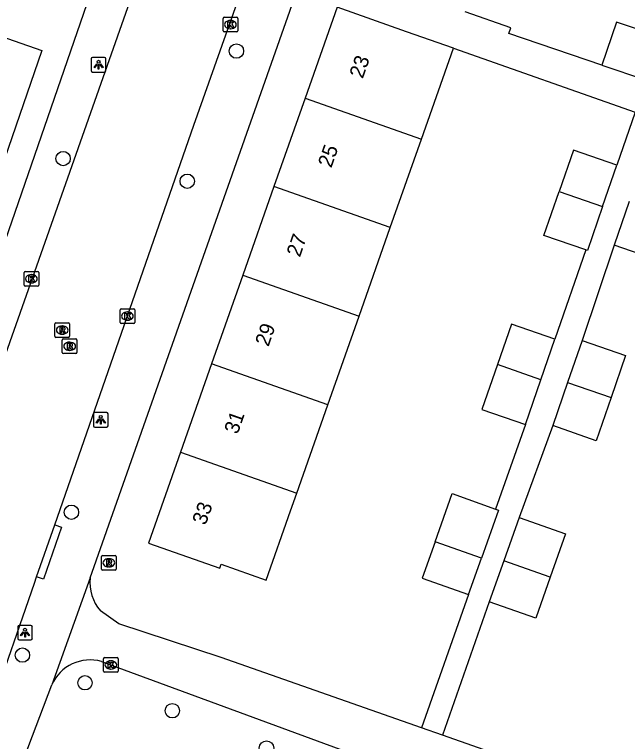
# Model space of a CAD drawing. Extents: x 163268 to 164360, y 381529 to 382285.
# Drawn here: x 163810.76 to 163852.49, y 381848.7 to 381898.18 of the extents above; entities that cross this region are included whole.
import ezdxf

# ---------------------------------------------------------------- set-up
doc = ezdxf.new("R2010")
doc.units = 0
for name, color, linetype in [('IMGEO_Boom', 7, 'Continuous'), ('IMGEO_Kolk', 7, 'Continuous'), ('IMGEO_Lichtpunt', 7, 'Continuous'), ('IMGEO_Pand', 7, 'Continuous'), ('IMGEO_Pand_nummerreeks', 7, 'Continuous'), ('IMGEO_Rijbaan_lokaal_open', 7, 'Continuous'), ('IMGEO_Rioolput', 7, 'Continuous'), ('IMGEO_Voetpad_open', 7, 'Continuous')]:
    doc.layers.add(name, color=color, linetype=linetype)

msp = doc.modelspace()

# ---------------------------------------------------------------- linework, layer by layer
at = {"layer": 'IMGEO_Boom'}
for centre in [(163825.866, 381895.693), (163814.067, 381888.375), (163822.517, 381886.831), (163814.633, 381864.3), (163811.294, 381854.574), (163815.553, 381852.691), (163821.5, 381850.789), (163827.915, 381848.25)]:
    msp.add_circle(centre, 0.489, dxfattribs=at)
at = {"layer": 'IMGEO_Kolk'}
for p, q in [((163824.956, 381897.066), (163824.956, 381897.918)), ((163825.031, 381897.992), (163825.883, 381897.992)), ((163825.957, 381897.918), (163825.957, 381897.066)), ((163825.444, 381897.772), (163825.469, 381897.772)), ((163825.883, 381896.992), (163825.031, 381896.992)), ((163825.467, 381897.212), (163825.442, 381897.212)), ((163811.405, 381879.768), (163811.405, 381880.62)), ((163811.48, 381880.694), (163812.332, 381880.694)), ((163812.406, 381880.62), (163812.406, 381879.768)), ((163811.893, 381880.474), (163811.918, 381880.474)), ((163812.332, 381879.694), (163811.48, 381879.694)), ((163811.916, 381879.914), (163811.891, 381879.914)), ((163817.944, 381877.226), (163817.944, 381878.078)), ((163818.019, 381878.152), (163818.871, 381878.152)), ((163818.945, 381878.078), (163818.945, 381877.226)), ((163818.432, 381877.932), (163818.457, 381877.932)), ((163818.871, 381877.152), (163818.019, 381877.152)), ((163818.455, 381877.372), (163818.43, 381877.372)), ((163816.813, 381853.48), (163816.813, 381854.332)), ((163816.888, 381854.406), (163817.74, 381854.406)), ((163817.814, 381854.332), (163817.814, 381853.48)), ((163817.301, 381854.186), (163817.326, 381854.186)), ((163817.74, 381853.406), (163816.888, 381853.406)), ((163817.324, 381853.626), (163817.299, 381853.626))]:
    msp.add_line(p, q, dxfattribs=at)
for points in [[(163824.956, 381897.066), (163824.956, 381897.918)], [(163825.031, 381897.992), (163825.883, 381897.992)], [(163825.957, 381897.918), (163825.957, 381897.066)], [(163825.277, 381897.692), (163825.4, 381897.692), (163825.4, 381897.541), (163825.53, 381897.692), (163825.694, 381897.692), (163825.548, 381897.541), (163825.701, 381897.292), (163825.549, 381897.292), (163825.464, 381897.456), (163825.4, 381897.389), (163825.4, 381897.292), (163825.277, 381897.292), (163825.277, 381897.692)], [(163825.883, 381896.992), (163825.031, 381896.992)], [(163811.405, 381879.768), (163811.405, 381880.62)], [(163811.48, 381880.694), (163812.332, 381880.694)], [(163812.406, 381880.62), (163812.406, 381879.768)], [(163811.726, 381880.394), (163811.849, 381880.394), (163811.849, 381880.243), (163811.979, 381880.394), (163812.143, 381880.394), (163811.997, 381880.243), (163812.15, 381879.994), (163811.998, 381879.994), (163811.913, 381880.158), (163811.849, 381880.091), (163811.849, 381879.994), (163811.726, 381879.994), (163811.726, 381880.394)], [(163812.332, 381879.694), (163811.48, 381879.694)], [(163817.944, 381877.226), (163817.944, 381878.078)], [(163818.019, 381878.152), (163818.871, 381878.152)], [(163818.945, 381878.078), (163818.945, 381877.226)], [(163818.265, 381877.852), (163818.388, 381877.852), (163818.388, 381877.701), (163818.518, 381877.852), (163818.682, 381877.852), (163818.536, 381877.701), (163818.689, 381877.452), (163818.537, 381877.452), (163818.452, 381877.616), (163818.388, 381877.549), (163818.388, 381877.452), (163818.265, 381877.452), (163818.265, 381877.852)], [(163818.871, 381877.152), (163818.019, 381877.152)], [(163816.813, 381853.48), (163816.813, 381854.332)], [(163816.888, 381854.406), (163817.74, 381854.406)], [(163817.814, 381854.332), (163817.814, 381853.48)], [(163817.134, 381854.106), (163817.257, 381854.106), (163817.257, 381853.955), (163817.387, 381854.106), (163817.551, 381854.106), (163817.405, 381853.955), (163817.558, 381853.706), (163817.406, 381853.706), (163817.321, 381853.87), (163817.257, 381853.803), (163817.257, 381853.706), (163817.134, 381853.706), (163817.134, 381854.106)], [(163817.74, 381853.406), (163816.888, 381853.406)]]:
    msp.add_lwpolyline(points, dxfattribs=at)
for centre, start, end in [((163825.033, 381897.916), 91.552, 178.448), ((163825.033, 381897.916), 91.552, 178.448), ((163825.881, 381897.916), 1.552, 88.448), ((163825.881, 381897.916), 1.552, 88.448), ((163825.033, 381897.068), 181.552, 268.448), ((163825.033, 381897.068), 181.552, 268.448), ((163825.881, 381897.068), 271.552, 358.448), ((163825.881, 381897.068), 271.552, 358.448), ((163811.482, 381880.618), 91.552, 178.448), ((163811.482, 381880.618), 91.552, 178.448), ((163812.33, 381880.618), 1.552, 88.448), ((163812.33, 381880.618), 1.552, 88.448), ((163811.482, 381879.77), 181.552, 268.448), ((163811.482, 381879.77), 181.552, 268.448), ((163812.33, 381879.77), 271.552, 358.448), ((163812.33, 381879.77), 271.552, 358.448), ((163818.021, 381878.076), 91.552, 178.448), ((163818.021, 381878.076), 91.552, 178.448), ((163818.869, 381878.076), 1.552, 88.448), ((163818.869, 381878.076), 1.552, 88.448), ((163818.021, 381877.228), 181.552, 268.448), ((163818.021, 381877.228), 181.552, 268.448), ((163818.869, 381877.228), 271.552, 358.448), ((163818.869, 381877.228), 271.552, 358.448), ((163816.89, 381854.33), 91.552, 178.448), ((163816.89, 381854.33), 91.552, 178.448), ((163817.738, 381854.33), 1.552, 88.448), ((163817.738, 381854.33), 1.552, 88.448), ((163816.89, 381853.482), 181.552, 268.448), ((163816.89, 381853.482), 181.552, 268.448), ((163817.738, 381853.482), 271.552, 358.448), ((163817.738, 381853.482), 271.552, 358.448)]:
    msp.add_arc(centre, 0.0765, start, end, dxfattribs=at)
for centre, major_axis, ratio, start_param, end_param in [((163825.443, 381897.492), (-0.387, 0.002), 0.722429, 4.712389, 7.853982), ((163825.468, 381897.492), (-0.39, 0.002), 0.717154, 1.570796, 4.712389), ((163811.892, 381880.194), (-0.387, 0.002), 0.722429, 4.712389, 7.853982), ((163811.917, 381880.194), (-0.39, 0.002), 0.717154, 1.570796, 4.712389), ((163818.431, 381877.652), (-0.387, 0.002), 0.722429, 4.712389, 7.853982), ((163818.456, 381877.652), (-0.39, 0.002), 0.717154, 1.570796, 4.712389), ((163817.3, 381853.906), (-0.387, 0.002), 0.722429, 4.712389, 7.853982), ((163817.325, 381853.906), (-0.39, 0.002), 0.717154, 1.570796, 4.712389)]:
    msp.add_ellipse(centre, major_axis=major_axis, ratio=ratio, start_param=start_param, end_param=end_param, dxfattribs=at)
at = {"layer": 'IMGEO_Lichtpunt'}
for p, q in [((163815.982, 381895.167), (163815.982, 381894.36)), ((163815.982, 381895.167), (163815.982, 381894.36)), ((163816.884, 381895.262), (163816.076, 381895.262)), ((163816.884, 381895.262), (163816.076, 381895.262)), ((163816.978, 381894.36), (163816.978, 381895.167)), ((163816.978, 381894.36), (163816.978, 381895.167)), ((163816.076, 381894.266), (163816.884, 381894.266)), ((163816.076, 381894.266), (163816.884, 381894.266)), ((163816.129, 381870.992), (163816.129, 381870.185)), ((163816.129, 381870.992), (163816.129, 381870.185)), ((163817.031, 381871.087), (163816.223, 381871.087)), ((163817.031, 381871.087), (163816.223, 381871.087)), ((163817.125, 381870.185), (163817.125, 381870.992)), ((163817.125, 381870.185), (163817.125, 381870.992)), ((163816.223, 381870.091), (163817.031, 381870.091)), ((163816.223, 381870.091), (163817.031, 381870.091)), ((163810.973, 381856.506), (163810.973, 381855.699)), ((163810.973, 381856.506), (163810.973, 381855.699)), ((163811.875, 381856.601), (163811.067, 381856.601)), ((163811.875, 381856.601), (163811.067, 381856.601)), ((163811.969, 381855.699), (163811.969, 381856.506)), ((163811.969, 381855.699), (163811.969, 381856.506)), ((163811.067, 381855.605), (163811.875, 381855.605)), ((163811.067, 381855.605), (163811.875, 381855.605))]:
    msp.add_line(p, q, dxfattribs=at)
for points in [[(163816.356, 381894.831), (163816.395, 381894.803), (163816.207, 381894.541), (163816.169, 381894.568), (163816.356, 381894.831)], [(163816.458, 381894.783), (163816.505, 381894.783), (163816.505, 381894.461), (163816.458, 381894.461), (163816.458, 381894.783)], [(163816.568, 381894.803), (163816.606, 381894.83), (163816.793, 381894.568), (163816.754, 381894.54), (163816.568, 381894.803)], [(163816.503, 381870.656), (163816.542, 381870.628), (163816.354, 381870.366), (163816.316, 381870.393), (163816.503, 381870.656)], [(163816.715, 381870.628), (163816.753, 381870.655), (163816.94, 381870.393), (163816.901, 381870.365), (163816.715, 381870.628)], [(163816.605, 381870.608), (163816.652, 381870.608), (163816.652, 381870.286), (163816.605, 381870.286), (163816.605, 381870.608)], [(163811.347, 381856.17), (163811.386, 381856.142), (163811.198, 381855.88), (163811.16, 381855.907), (163811.347, 381856.17)], [(163811.449, 381856.122), (163811.496, 381856.122), (163811.496, 381855.8), (163811.449, 381855.8), (163811.449, 381856.122)], [(163811.559, 381856.142), (163811.597, 381856.169), (163811.784, 381855.907), (163811.745, 381855.879), (163811.559, 381856.142)]]:
    msp.add_lwpolyline(points, dxfattribs=at)
for centre in [(163816.481, 381894.965), (163816.628, 381870.79), (163811.472, 381856.304)]:
    msp.add_circle(centre, 0.0994, dxfattribs=at)
for centre, start, end in [((163816.076, 381895.167), 90, 180), ((163816.076, 381895.167), 90, 180), ((163816.884, 381895.167), 0, 90), ((163816.884, 381895.167), 0, 90), ((163816.076, 381894.36), 180, 270), ((163816.076, 381894.36), 180, 270), ((163816.884, 381894.36), 270, 0), ((163816.884, 381894.36), 270, 360), ((163816.223, 381870.992), 90, 180), ((163816.223, 381870.992), 90, 180), ((163817.031, 381870.992), 0, 90), ((163817.031, 381870.992), 0, 90), ((163816.223, 381870.185), 180, 270), ((163816.223, 381870.185), 180, 270), ((163817.031, 381870.185), 270, 0), ((163817.031, 381870.185), 270, 360), ((163811.067, 381856.506), 90, 180), ((163811.067, 381856.506), 90, 180), ((163811.875, 381856.506), 0, 90), ((163811.875, 381856.506), 0, 90), ((163811.067, 381855.699), 180, 270), ((163811.067, 381855.699), 180, 270), ((163811.875, 381855.699), 270, 0), ((163811.875, 381855.699), 270, 360)]:
    msp.add_arc(centre, 0.0946, start, end, dxfattribs=at)
at = {"layer": 'IMGEO_Pand'}
for points in [[(163832.715, 381898.676), (163830.538, 381892.491)], [(163840.641, 381895.886), (163837.45, 381897.009), (163832.715, 381898.676)], [(163854.71, 381896.661), (163851.745, 381897.664), (163850.754, 381894.737)], [(163803.631, 381880.722), (163804.573, 381883.449), (163805.116, 381883.261), (163808.866, 381894.121), (163808.389, 381894.285), (163809.288, 381896.888), (163812.619, 381895.738), (163807.028, 381879.549)], [(163850.754, 381894.737), (163853.719, 381893.734), (163854.71, 381896.661)], [(163838.464, 381889.701), (163840.641, 381895.886)], [(163830.538, 381892.491), (163828.417, 381886.464)], [(163830.538, 381892.491), (163838.464, 381889.701)], [(163836.343, 381883.674), (163838.464, 381889.701)], [(163851.778, 381887.925), (163848.82, 381888.95), (163847.846, 381886.139)], [(163850.803, 381885.114), (163851.778, 381887.925)], [(163828.417, 381886.464), (163826.296, 381880.438)], [(163836.343, 381883.674), (163828.417, 381886.464)], [(163849.66, 381882.161), (163846.809, 381883.149), (163847.846, 381886.139)], [(163847.846, 381886.139), (163850.803, 381885.114)], [(163850.803, 381885.114), (163849.767, 381882.124), (163849.66, 381882.161)], [(163852.617, 381885.447), (163851.588, 381882.478)], [(163855.574, 381884.422), (163854.545, 381881.453), (163851.588, 381882.478)], [(163834.222, 381877.648), (163836.343, 381883.674)], [(163826.296, 381880.438), (163824.174, 381874.411)], [(163826.296, 381880.438), (163834.222, 381877.648)], [(163832.1, 381871.62), (163834.222, 381877.648)], [(163847.552, 381876.078), (163844.595, 381877.103), (163843.64, 381874.347)], [(163846.597, 381873.322), (163847.552, 381876.078)], [(163849.413, 381875.997), (163848.418, 381873.127)], [(163849.413, 381875.997), (163852.37, 381874.972), (163851.375, 381872.102)], [(163824.174, 381874.411), (163822.053, 381868.384)], [(163832.1, 381871.62), (163824.174, 381874.411)], [(163843.64, 381874.347), (163842.584, 381871.302), (163845.541, 381870.276)], [(163846.597, 381873.322), (163843.64, 381874.347)], [(163845.541, 381870.276), (163846.597, 381873.322)], [(163848.418, 381873.127), (163847.402, 381870.196)], [(163848.418, 381873.127), (163851.375, 381872.102)], [(163851.375, 381872.102), (163850.359, 381869.171), (163847.402, 381870.196)], [(163829.979, 381865.593), (163832.1, 381871.62)], [(163822.053, 381868.384), (163819.877, 381862.202), (163824.739, 381860.49), (163824.835, 381860.763), (163827.899, 381859.684), (163829.559, 381864.401), (163829.979, 381865.593)], [(163822.053, 381868.384), (163829.979, 381865.593)], [(163839.388, 381862.28), (163840.552, 381865.566), (163843.502, 381864.521)], [(163843.502, 381864.521), (163843.71, 381864.447), (163842.548, 381861.167)], [(163845.124, 381863.946), (163844.075, 381860.986)], [(163845.124, 381863.946), (163848.282, 381862.828), (163847.235, 381859.874)], [(163839.388, 381862.28), (163838.515, 381859.817), (163841.673, 381858.698)], [(163842.548, 381861.167), (163839.388, 381862.28)], [(163841.673, 381858.698), (163842.548, 381861.167)], [(163844.075, 381860.986), (163843.087, 381858.197)], [(163847.235, 381859.874), (163844.075, 381860.986)], [(163847.235, 381859.874), (163846.245, 381857.079), (163843.087, 381858.197)]]:
    msp.add_lwpolyline(points, dxfattribs=at)
at = {"layer": 'IMGEO_Rijbaan_lokaal_open'}
for points in [[(163846.791, 381979.115), (163802.089, 381852.268)], [(163813.491, 381863.443), (163822.962, 381890.652), (163851.893, 381972.292), (163853.659, 381977.276)], [(163812.258, 381859.902), (163813.491, 381863.443)], [(163809.12, 381850.886), (163812.108, 381859.471), (163812.258, 381859.902)]]:
    msp.add_lwpolyline(points, dxfattribs=at)
at = {"layer": 'IMGEO_Rioolput'}
for p, q in [((163813.505, 381876.276), (163813.505, 381877.128)), ((163813.58, 381877.202), (163814.432, 381877.202)), ((163814.506, 381877.128), (163814.506, 381876.276)), ((163813.993, 381876.982), (163814.018, 381876.982)), ((163814.432, 381876.202), (163813.58, 381876.202)), ((163814.016, 381876.422), (163813.991, 381876.422)), ((163814.084, 381876.096), (163814.936, 381876.096)), ((163814.009, 381875.17), (163814.009, 381876.022)), ((163814.497, 381875.876), (163814.522, 381875.876)), ((163815.01, 381876.022), (163815.01, 381875.17)), ((163814.936, 381875.096), (163814.084, 381875.096)), ((163814.52, 381875.316), (163814.495, 381875.316)), ((163816.681, 381860.429), (163816.681, 381861.281)), ((163816.756, 381861.355), (163817.608, 381861.355)), ((163817.682, 381861.281), (163817.682, 381860.429)), ((163817.169, 381861.135), (163817.194, 381861.135)), ((163817.608, 381860.355), (163816.756, 381860.355)), ((163817.192, 381860.575), (163817.167, 381860.575))]:
    msp.add_line(p, q, dxfattribs=at)
for points in [[(163813.505, 381876.276), (163813.505, 381877.128)], [(163813.58, 381877.202), (163814.432, 381877.202)], [(163814.506, 381877.128), (163814.506, 381876.276)], [(163814.094, 381876.9), (163813.842, 381876.902), (163813.842, 381876.502)], [(163813.842, 381876.502), (163813.966, 381876.502), (163813.966, 381876.664), (163813.977, 381876.664)], [(163814.02, 381876.821), (163813.966, 381876.821), (163813.966, 381876.74)], [(163813.966, 381876.74), (163814.018, 381876.74)], [(163814.024, 381876.635), (163814.095, 381876.502), (163814.235, 381876.502), (163814.17, 381876.628)], [(163814.432, 381876.202), (163813.58, 381876.202)], [(163814.084, 381876.096), (163814.936, 381876.096)], [(163814.009, 381875.17), (163814.009, 381876.022)], [(163814.598, 381875.794), (163814.346, 381875.796), (163814.346, 381875.396)], [(163814.524, 381875.715), (163814.47, 381875.715), (163814.47, 381875.634)], [(163814.47, 381875.634), (163814.522, 381875.634)], [(163815.01, 381876.022), (163815.01, 381875.17)], [(163814.936, 381875.096), (163814.084, 381875.096)], [(163814.346, 381875.396), (163814.47, 381875.396), (163814.47, 381875.558), (163814.481, 381875.558)], [(163814.528, 381875.529), (163814.599, 381875.396), (163814.739, 381875.396), (163814.674, 381875.522)], [(163816.681, 381860.429), (163816.681, 381861.281)], [(163816.756, 381861.355), (163817.608, 381861.355)], [(163817.682, 381861.281), (163817.682, 381860.429)], [(163817.27, 381861.053), (163817.018, 381861.055), (163817.018, 381860.655)], [(163817.018, 381860.655), (163817.142, 381860.655), (163817.142, 381860.817), (163817.153, 381860.817)], [(163817.196, 381860.974), (163817.142, 381860.974), (163817.142, 381860.893)], [(163817.142, 381860.893), (163817.194, 381860.893)], [(163817.2, 381860.788), (163817.271, 381860.655), (163817.411, 381860.655), (163817.346, 381860.781)], [(163817.608, 381860.355), (163816.756, 381860.355)]]:
    msp.add_lwpolyline(points, dxfattribs=at)
for centre, radius, start, end in [((163813.582, 381877.126), 0.0765, 91.552, 178.448), ((163813.582, 381877.126), 0.0765, 91.552, 178.448), ((163814.43, 381877.126), 0.0765, 1.552, 88.448), ((163814.43, 381877.126), 0.0765, 1.552, 88.448), ((163813.976, 381876.611), 0.0533, 26.0293, 88.6989), ((163814.002, 381876.929), 0.19, 274.7715, 282.9687), ((163814.026, 381876.725), 0.0964, 77.0061, 93.1865), ((163814.04, 381876.782), 0.0378, 276.6634, 79.6772), ((163814.093, 381876.79), 0.109, 350.3612, 89.416), ((163814.091, 381876.79), 0.112, 277.5842, 350.9817), ((163814.075, 381876.575), 0.108, 29.5134, 73.7905), ((163813.582, 381876.278), 0.0765, 181.552, 268.448), ((163813.582, 381876.278), 0.0765, 181.552, 268.448), ((163814.086, 381876.02), 0.0765, 91.552, 178.448), ((163814.086, 381876.02), 0.0765, 91.552, 178.448), ((163814.43, 381876.278), 0.0765, 271.552, 358.448), ((163814.43, 381876.278), 0.0765, 271.552, 358.448), ((163814.934, 381876.02), 0.0765, 1.552, 88.448), ((163814.934, 381876.02), 0.0765, 1.552, 88.448), ((163814.506, 381875.823), 0.19, 274.7715, 282.9687), ((163814.53, 381875.619), 0.0964, 77.0061, 93.1865), ((163814.544, 381875.676), 0.0378, 276.6634, 79.6772), ((163814.597, 381875.684), 0.109, 350.3612, 89.416), ((163814.595, 381875.684), 0.112, 277.5842, 350.9817), ((163814.086, 381875.172), 0.0765, 181.552, 268.448), ((163814.086, 381875.172), 0.0765, 181.552, 268.448), ((163814.48, 381875.505), 0.0533, 26.0293, 88.6989), ((163814.579, 381875.469), 0.108, 29.5134, 73.7905), ((163814.934, 381875.172), 0.0765, 271.552, 358.448), ((163814.934, 381875.172), 0.0765, 271.552, 358.448), ((163816.758, 381861.279), 0.0765, 91.552, 178.448), ((163816.758, 381861.279), 0.0765, 91.552, 178.448), ((163817.606, 381861.279), 0.0765, 1.552, 88.448), ((163817.606, 381861.279), 0.0765, 1.552, 88.448), ((163817.152, 381860.764), 0.0533, 26.0293, 88.6989), ((163817.178, 381861.082), 0.19, 274.7715, 282.9687), ((163817.202, 381860.878), 0.0964, 77.0061, 93.1865), ((163817.216, 381860.935), 0.0378, 276.6634, 79.6772), ((163817.269, 381860.943), 0.109, 350.3612, 89.416), ((163817.267, 381860.943), 0.112, 277.5842, 350.9817), ((163817.251, 381860.728), 0.108, 29.5134, 73.7905), ((163816.758, 381860.431), 0.0765, 181.552, 268.448), ((163816.758, 381860.431), 0.0765, 181.552, 268.448), ((163817.606, 381860.431), 0.0765, 271.552, 358.448), ((163817.606, 381860.431), 0.0765, 271.552, 358.448)]:
    msp.add_arc(centre, radius, start, end, dxfattribs=at)
for centre, major_axis, ratio, start_param, end_param in [((163813.992, 381876.702), (-0.387, 0.002), 0.722429, 4.712389, 7.853982), ((163814.017, 381876.702), (-0.39, 0.002), 0.717154, 1.570796, 4.712389), ((163814.496, 381875.596), (-0.387, 0.002), 0.722429, 4.712389, 7.853982), ((163814.521, 381875.596), (-0.39, 0.002), 0.717154, 1.570796, 4.712389), ((163817.168, 381860.855), (-0.387, 0.002), 0.722429, 4.712389, 7.853982), ((163817.193, 381860.855), (-0.39, 0.002), 0.717154, 1.570796, 4.712389)]:
    msp.add_ellipse(centre, major_axis=major_axis, ratio=ratio, start_param=start_param, end_param=end_param, dxfattribs=at)
at = {"layer": 'IMGEO_Voetpad_open'}
for points in [[(163816.39, 381900.156), (163815.678, 381898.911), (163808.748, 381878.925)], [(163815.906, 381859.829), (163829.933, 381899.655)], [(163850.754, 381894.737), (163844.416, 381896.881), (163844.553, 381897.27), (163841.444, 381898.364)], [(163840.641, 381895.886), (163853.027, 381891.527), (163851.778, 381887.925)], [(163849.66, 381882.161), (163847.552, 381876.078)], [(163851.588, 381882.478), (163849.413, 381875.997)], [(163845.541, 381870.276), (163843.502, 381864.521)], [(163847.402, 381870.196), (163845.124, 381863.946)], [(163813.491, 381863.443), (163813.963, 381863.277), (163812.73, 381859.736), (163812.258, 381859.902)], [(163815.906, 381859.829), (163813.29, 381852.548)], [(163841.673, 381858.698), (163838.46, 381849.632)], [(163843.087, 381858.197), (163839.898, 381849.126)], [(163838.46, 381849.632), (163824.828, 381854.424), (163817.868, 381856.714), (163816.6, 381857.587)], [(163816.682, 381854.138), (163837.289, 381846.56), (163833.736, 381836.533), (163813.087, 381843.861)], [(163811.418, 381847.575), (163813.29, 381852.548)], [(163839.898, 381849.126), (163838.46, 381849.632)], [(163863.059, 381840.985), (163839.898, 381849.126)]]:
    msp.add_lwpolyline(points, dxfattribs=at)
for centre, radius, start, end in [((163818.834, 381859.507), 2.945, 173.7196, 220.6797), ((163815.902, 381851.388), 2.858, 74.1741, 156.0555)]:
    msp.add_arc(centre, radius, start, end, dxfattribs=at)

# ---------------------------------------------------------------- texts
at = {"layer": 'IMGEO_Pand_nummerreeks'}
for s, p in [('23', (163834.465, 381893.768)), ('25', (163832.325, 381887.689)), ('27', (163830.185, 381881.61)), ('29', (163828.046, 381875.531)), ('31', (163825.944, 381869.559)), ('33', (163823.766, 381863.373))]:
    msp.add_text(s, height=1, rotation=70.6091, dxfattribs=at).set_placement(p)

doc.saveas('drawing.dxf')
